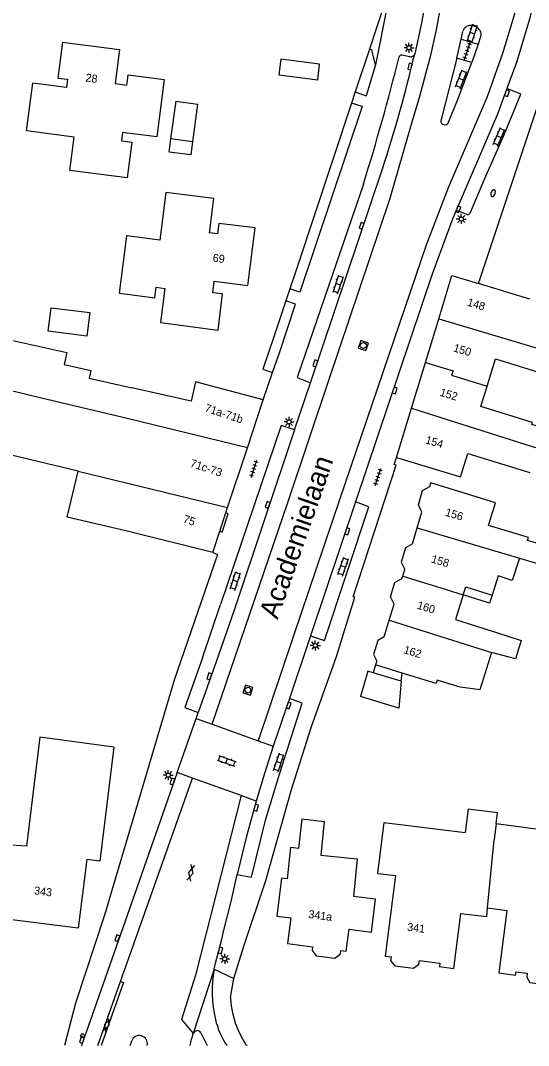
# Model space of a CAD drawing. Extents: x 131000 to 133014, y 396499 to 399001.
# Drawn here: x 131986.7 to 132050.1, y 396500 to 396628 of the extents above; entities that cross this region are included whole.
import ezdxf

# ---------------------------------------------------------------- set-up
doc = ezdxf.new("R2010")
doc.units = 0
for name, color, linetype in [('gg-afsc-erfafscheiding', 7, 'Continuous'), ('gg-afsc-hekwerk', 7, 'Continuous'), ('gg-anno-huisnummerreeks BGT', 7, 'Continuous'), ('gg-anno-openbare ruimte label', 7, 'Continuous'), ('gg-bbg-bijgebouw', 7, 'Continuous'), ('gg-bbg-gedigitaliseerde bebouwing', 7, 'Continuous'), ('gg-bbg-gedigitaliseerde bijgebouw', 7, 'Continuous'), ('gg-bbg-hoofdgebouw', 7, 'Continuous'), ('gg-bbg-luifel en loopbrug', 7, 'Continuous'), ('gg-bbg-tussenscheiding', 7, 'Continuous'), ('gg-knt-verharding', 7, 'Continuous'), ('gg-knt-verharding nz', 7, 'Continuous'), ('gt-grn-groengrens', 7, 'Continuous'), ('gt-grn-weggrens', 7, 'Continuous'), ('gt-symb-brandkraan', 7, 'Continuous'), ('gt-symb-drukknoppaal', 7, 'Continuous'), ('gt-symb-gesloten verharding', 7, 'Continuous'), ('gt-symb-klinker verharding', 7, 'Continuous'), ('gt-symb-kolk', 7, 'Continuous'), ('gt-symb-lichtmast', 7, 'Continuous'), ('gt-symb-rioolschacht', 7, 'Continuous'), ('gt-symb-tegel verharding', 7, 'Continuous')]:
    doc.layers.add(name, color=color, linetype=linetype)

# ---------------------------------------------------------------- blocks, each defined once
blk = doc.blocks.new('gt0-KL1')
at = {"layer": 'gt-symb-klinker verharding'}
for p, q in [((-1.15, 0.3), (1.15, 0.3)), ((-1, -0.3), (-1, 0.3)), ((-0.5, 0.3), (-0.5, 0.45)), ((0, -0.3), (0, 0.3)), ((0.5, 0.3), (0.5, 0.45)), ((1, -0.3), (1, 0.3)), ((-1.15, -0.3), (1.15, -0.3)), ((-0.5, -0.45), (-0.5, -0.3)), ((0.5, -0.45), (0.5, -0.3))]:
    blk.add_line(p, q, dxfattribs=at)
blk = doc.blocks.new('gt0-TEG1')
at = {"layer": 'gt-symb-tegel verharding'}
for p, q in [((-1.12, 0), (1.12, 0)), ((-0.9, -0.25), (-0.9, 0.25)), ((-0.45, -0.25), (-0.45, 0.25)), ((0, -0.25), (0, 0.25)), ((0.45, -0.25), (0.45, 0.25)), ((0.9, -0.25), (0.9, 0.25))]:
    blk.add_line(p, q, dxfattribs=at)
blk = doc.blocks.new('gt0-KOLK')
at = {"layer": 'gt-symb-kolk'}
blk.add_lwpolyline([(0, 0), (0.38, 0), (0.38, 0.4), (-0.38, 0.4), (-0.38, 0), (0, 0)], dxfattribs=at)
blk = doc.blocks.new('gt0-LMAST')
at = {"layer": 'gt-symb-lichtmast'}
for p, q in [((-0.18, 0.17), (-0.45, 0.44)), ((-0.01, 0.25), (-0.01, 0.62)), ((0.17, 0.17), (0.44, 0.44)), ((-0.26, 0), (-0.63, 0)), ((-0.18, -0.18), (-0.45, -0.45)), ((-0.01, -0.25), (-0.01, -0.63)), ((0.44, -0.45), (0.17, -0.18)), ((0.24, 0), (0.62, 0))]:
    blk.add_line(p, q, dxfattribs=at)
blk.add_circle((-0.01, 0), 0.25, dxfattribs=at)
blk = doc.blocks.new('gt0-BR')
at = {"layer": 'gt-symb-brandkraan'}
for centre, radius, start, end in [((-0.24, 0), 0.206, 107.5669, 252.4331), ((0.6, -2.66), 3, 106.892, 107.5669), ((0, -0.69), 0.938, 73.108, 106.892), ((-0.6, -2.66), 3, 72.4331, 73.108), ((0.24, 0), 0.206, 287.567, 72.4331), ((0.6, 2.66), 3, 252.4331, 253.108), ((0, 0.69), 0.938, 253.108, 286.8921), ((-0.6, 2.66), 3, 286.8921, 287.567)]:
    blk.add_arc(centre, radius, start, end, dxfattribs=at)
blk = doc.blocks.new('gt0-RS')
at = {"layer": 'gt-symb-rioolschacht'}
blk.add_lwpolyline([(-0.5, -0.5), (0.5, -0.5), (0.5, 0.5), (-0.5, 0.5)], close=True, dxfattribs=at)
blk.add_circle((0, 0), 0.375, dxfattribs=at)
blk = doc.blocks.new('gt0-GESVH1')
at = {"layer": 'gt-symb-gesloten verharding'}
for p, q in [((-0.99, -0.26), (0.01, 0.24)), ((0.01, -0.26), (-0.99, 0.24)), ((0.01, 0.24), (1.01, -0.26)), ((1.01, 0.24), (0.01, -0.26))]:
    blk.add_line(p, q, dxfattribs=at)
blk = doc.blocks.new('gt0-DPAAL')
at = {"layer": 'gt-symb-drukknoppaal'}
blk.add_circle((0, 0), 0.25, dxfattribs=at)

msp = doc.modelspace()

# ---------------------------------------------------------------- linework, layer by layer
at = {"layer": 'gg-afsc-erfafscheiding'}
msp.add_line((132018.33, 396588.5), (132016.97, 396584.45), dxfattribs=at)
msp.add_lwpolyline([(132010.7, 396561.57), (132011.28, 396561.33), (132005.9, 396545.61), (131997.18, 396516.29), (131993.58, 396505.29), (131992.19, 396500)], dxfattribs=at)
at = {"layer": 'gg-afsc-hekwerk'}
for p, q in [((132032.15, 396630.14), (132030.27, 396624.45)), ((132030.27, 396624.45), (132028.5, 396619.11)), ((132028.5, 396619.11), (132028.03, 396617.69)), ((132028.03, 396617.69), (132021.12, 396596.85)), ((132021.12, 396596.85), (132020.34, 396594.51)), ((132020.34, 396594.51), (132019.83, 396592.99)), ((132019.83, 396592.99), (132018.33, 396588.5))]:
    msp.add_line(p, q, dxfattribs=at)
at = {"layer": 'gg-bbg-bijgebouw'}
for p, q in [((132005.49, 396613.24), (132006.12, 396617.93)), ((132008.19, 396612.87), (132005.49, 396613.24)), ((132030.09, 396546.76), (132029.14, 396543.57))]:
    msp.add_line(p, q, dxfattribs=at)
for points in [[(132023.81, 396620.62), (132024.05, 396622.56), (132019.21, 396623.19), (132018.96, 396621.25), (132023.81, 396620.62)], [(132006.12, 396617.93), (132008.82, 396617.57), (132008.19, 396612.87)]]:
    msp.add_lwpolyline(points, dxfattribs=at)
at = {"layer": 'gg-bbg-gedigitaliseerde bebouwing'}
for p, q in [((132048.51, 396593.76), (132043.88, 396595.17)), ((132050.32, 396593.2), (132048.51, 396593.76)), ((132044.2, 396579.79), (132044.98, 396582.33)), ((131993.88, 396571.72), (131985.05, 396573.86)), ((132046.35, 396558.65), (132045.58, 396556.25)), ((132034.34, 396546.52), (132031.04, 396547.54)), ((132038.6, 396545.2), (132034.34, 396546.52))]:
    msp.add_line(p, q, dxfattribs=at)
for points in [[(131985.75, 396588.06), (131992.47, 396586.54), (131992.14, 396585.07), (131995.47, 396584.32), (131995.26, 396583.35), (132000.6, 396582.14)], [(132044.98, 396582.33), (132046.03, 396585.76), (132052.48, 396583.78)], [(132017.01, 396580.62), (132008.54, 396582.9), (132007.99, 396580.47), (132000.6, 396582.14)], [(132052.15, 396574.34), (132052.92, 396576.85), (132050.57, 396577.57), (132050.65, 396577.81), (132044.2, 396579.79)], [(132033.67, 396573.44), (132041.65, 396571.01), (132042.54, 396573.93), (132050.32, 396571.55)], [(132010.7, 396561.57), (132000, 396564.22), (131992.53, 396565.98), (131993.88, 396571.72)], [(132049, 396560.85), (132051.57, 396560.1), (132052.28, 396562.39), (132050.02, 396563.09), (132050.13, 396563.43), (132045.16, 396564.96), (132046.03, 396567.78), (132037.93, 396570.28)], [(132049, 396560.85), (132048.11, 396558.08), (132046.35, 396558.65)], [(132041.99, 396556.28), (132042.32, 396557.3), (132045.58, 396556.25)], [(132041.99, 396556.28), (132041.01, 396553.22), (132046.15, 396551.57)], [(132046.15, 396551.57), (132049.23, 396550.57), (132048.5, 396548.3), (132045.53, 396549.09)], [(132045.53, 396549.09), (132044.05, 396544.42), (132041.6, 396544.74), (132038.74, 396545.63), (132038.6, 396545.2)], [(131998.36, 396537.25), (131989.12, 396538.51), (131987.45, 396524.89), (131985.48, 396525.02), (131984.27, 396515.88)], [(132046.1, 396527.74), (132046.27, 396529.07), (132042.6, 396529.52), (132042.24, 396526.61)], [(132021.85, 396528.29), (132024.6, 396527.96), (132024.2, 396523.76), (132028.72, 396523.33), (132028.27, 396518.62)], [(132031.33, 396521.49), (132032.12, 396527.85), (132042.24, 396526.61)], [(132046.1, 396527.74), (132055.77, 396526.43), (132055.67, 396525.67)]]:
    msp.add_lwpolyline(points, dxfattribs=at)
at = {"layer": 'gg-bbg-gedigitaliseerde bijgebouw'}
for p, q in [((132030.74, 396546.56), (132030.09, 396546.76)), ((132034.24, 396545.5), (132030.74, 396546.56))]:
    msp.add_line(p, q, dxfattribs=at)
for points in [[(131990.14, 396589.2), (131990.51, 396592.14), (131995.36, 396591.53), (131994.99, 396588.59), (131990.14, 396589.2)], [(132034.24, 396545.5), (132033.93, 396542.15), (132029.14, 396543.57)]]:
    msp.add_lwpolyline(points, dxfattribs=at)
at = {"layer": 'gg-bbg-hoofdgebouw'}
for p, q in [((132037.28, 396585.31), (132038.93, 396590.74)), ((132035.54, 396579.6), (132037.28, 396585.31)), ((132015.03, 396574.65), (132017.01, 396580.62)), ((132033.67, 396573.44), (132035.54, 396579.6)), ((132012.56, 396567.18), (132015.03, 396574.65)), ((132037.8, 396569.83), (132037.93, 396570.28)), ((132012.33, 396566.51), (132012.56, 396567.18)), ((132036.25, 396564.67), (132036.83, 396566.61)), ((132011.58, 396564.23), (132012.33, 396566.51)), ((132010.7, 396561.57), (132011.58, 396564.23)), ((132035.64, 396562.66), (132036.25, 396564.67)), ((132034.43, 396558.62), (132034.68, 396559.45)), ((132034.33, 396558.32), (132034.43, 396558.62)), ((132032.75, 396553.12), (132033.36, 396555.14)), ((132032.11, 396551.04), (132032.75, 396553.12))]:
    msp.add_line(p, q, dxfattribs=at)
for points in [[(131991.95, 396625.32), (131991.36, 396620.83), (131992.58, 396620.67), (131992.45, 396619.64), (131988.24, 396620.19)], [(131991.95, 396625.32), (131999.05, 396624.38), (131998.5, 396620.14), (131999.97, 396619.95), (132000, 396620.17)], [(132000, 396620.17), (132000.14, 396621.22), (132004.64, 396620.64), (132003.71, 396613.47), (132000, 396613.95)], [(132000, 396608.35), (131992.86, 396609.27), (131993.41, 396613.44), (131987.45, 396614.24), (131988.24, 396620.19)], [(132000, 396613.95), (131999.42, 396614.02), (131999.29, 396613), (132000, 396612.91)], [(132000, 396612.91), (132000.61, 396612.83), (132000.03, 396608.35), (132000, 396608.35)], [(132000, 396593.83), (132003.49, 396593.39), (132003.65, 396594.69), (132004.71, 396594.56), (132004.16, 396590.29), (132011.36, 396589.36), (132011.92, 396593.86), (132010.72, 396594.02), (132010.9, 396595.45), (132015.1, 396594.92), (132016.01, 396602.11), (132011.48, 396602.68), (132011.31, 396601.37), (132010.29, 396601.5), (132010.83, 396605.78), (132004.86, 396606.54), (132004.1, 396600.59), (132000, 396601.11)], [(132000, 396601.11), (131999.93, 396601.12), (131999.01, 396593.96), (132000, 396593.83)], [(132038.93, 396590.74), (132040.58, 396596.18), (132043.88, 396595.17)], [(132036.83, 396566.61), (132036.38, 396567.52), (132036.91, 396569.31), (132037.8, 396569.83)], [(132035.64, 396562.66), (132034.77, 396562.15), (132034.23, 396560.36), (132034.68, 396559.45)], [(132033.36, 396555.14), (132032.91, 396556.04), (132033.45, 396557.82), (132034.33, 396558.32)], [(132032.11, 396551.04), (132031.32, 396550.57), (132030.8, 396548.84), (132031.19, 396548.02), (132031.04, 396547.54)], [(131998.36, 396537.25), (131996.61, 396523.04), (131994.97, 396523.24), (131993.89, 396514.65), (131984.27, 396515.88)], [(132021.85, 396528.29), (132021.4, 396524.61), (132020.43, 396524.72), (132019.99, 396520.81), (132019.31, 396520.9), (132018.7, 396516.17), (132020.46, 396515.96), (132020.04, 396512.73), (132023.16, 396512.33), (132023.1, 396511.87), (132023.63, 396511.21), (132025.97, 396510.9), (132026.64, 396511.46), (132026.69, 396511.88), (132027.38, 396511.79), (132027.74, 396514.51), (132030.51, 396514.15), (132031.04, 396518.26), (132028.27, 396518.62)], [(132031.33, 396521.49), (132033.52, 396521.22), (132032.25, 396511.15), (132032.98, 396511.06), (132032.92, 396510.6), (132033.43, 396509.95), (132035.78, 396509.64), (132036.46, 396510.16), (132036.52, 396510.61), (132039.07, 396510.29), (132039.02, 396509.87), (132040.83, 396509.62), (132041.67, 396516.48), (132044.92, 396516.11), (132045.03, 396517.18)], [(132045.03, 396517.18), (132047.42, 396516.87), (132046.43, 396509.06), (132048.53, 396508.8), (132048.59, 396509.2), (132049.98, 396509.03), (132049.91, 396508.55), (132050.32, 396507.85), (132052.45, 396507.58), (132053.13, 396508.14), (132053.19, 396508.62), (132053.56, 396508.57)]]:
    msp.add_lwpolyline(points, dxfattribs=at)
at = {"layer": 'gg-bbg-luifel en loopbrug'}
for p, q in [((132031.04, 396547.54), (132030.74, 396546.56)), ((132034.24, 396545.5), (132034.34, 396546.52))]:
    msp.add_line(p, q, dxfattribs=at)
for points in [[(132008.19, 396612.87), (132007.97, 396611.23), (132005.27, 396611.59), (132005.49, 396613.24)], [(132045.58, 396556.25), (132045.25, 396555.23), (132041.99, 396556.28)]]:
    msp.add_lwpolyline(points, dxfattribs=at)
at = {"layer": 'gg-bbg-tussenscheiding'}
for p, q in [((132038.93, 396590.74), (132058.98, 396584.76)), ((132035.54, 396579.6), (132049.81, 396575.07)), ((132049.81, 396575.07), (132052.15, 396574.34)), ((131993.88, 396571.72), (132012.56, 396567.18)), ((132036.25, 396564.67), (132049, 396560.85)), ((132046.1, 396527.74), (132045.85, 396525.69)), ((132045.03, 396517.18), (132045.85, 396525.69))]:
    msp.add_line(p, q, dxfattribs=at)
for points in [[(132037.28, 396585.31), (132040.73, 396584.26), (132040.51, 396583.7), (132044.98, 396582.33)], [(132015.03, 396574.65), (132000, 396578.32), (131988.44, 396581.05), (131980.92, 396582.88)], [(132034.43, 396558.62), (132039.19, 396557.18), (132041.99, 396556.28)], [(132032.75, 396553.12), (132045.27, 396549.17), (132045.39, 396549.13), (132045.53, 396549.09)]]:
    msp.add_lwpolyline(points, dxfattribs=at)
at = {"layer": 'gg-knt-verharding'}
for p, q in [((132032.53, 396630), (132031.04, 396622.46)), ((132043.17, 396627.37), (132043.52, 396627.25)), ((132041.18, 396623.32), (132041.74, 396625.7)), ((132041.74, 396625.7), (132041.95, 396626.66)), ((132041.74, 396625.7), (132043.85, 396625.05)), ((132044.16, 396625.99), (132043.85, 396625.05)), ((132043.85, 396625.05), (132043.06, 396622.75)), ((132035.32, 396623.48), (132034.33, 396623.69)), ((132041.18, 396623.32), (132039.21, 396615.64)), ((132043.06, 396622.75), (132041.18, 396623.32)), ((132031.04, 396622.46), (132029.86, 396618.6)), ((132028.5, 396619.11), (132029.86, 396618.6)), ((132043.88, 396595.17), (132052.18, 396620.04)), ((132029.35, 396617.27), (132028.03, 396617.69)), ((132022.91, 396582.78), (132031.91, 396609.5)), ((132042.86, 396603.96), (132044.65, 396608.19)), ((132041.55, 396604.18), (132042.5, 396603.79)), ((132016.97, 396584.45), (132018.17, 396584.05)), ((132017.01, 396580.62), (132018.17, 396584.05)), ((132020.93, 396576.88), (132022.91, 396582.78)), ((132028.54, 396567.9), (132022.9, 396551.15)), ((132009.43, 396548.42), (132011.66, 396555.06)), ((132022.9, 396551.15), (132020.27, 396543.33)), ((132020.27, 396543.33), (132018.27, 396537.39)), ((132008.64, 396540.85), (132008.9, 396541.6)), ((132006.26, 396534.09), (132008.64, 396540.85)), ((132008.64, 396540.85), (132010.63, 396540.13)), ((132010.63, 396540.13), (132016.38, 396538.07)), ((132016.38, 396538.07), (132018.27, 396537.39)), ((132008.18, 396533.4), (132006.26, 396534.09)), ((132014.24, 396531.21), (132008.18, 396533.4)), ((132016.14, 396530.53), (132014.24, 396531.21)), ((131996.37, 396500), (131999.17, 396508)), ((132012.92, 396505.98), (132013.34, 396508.36)), ((132009.2, 396501.57), (132010, 396500)), ((132000.38, 396500), (132000.58, 396500.58)), ((131994.32, 396500), (131994.32, 396500.01)), ((132002.51, 396500), (132002.52, 396500.02))]:
    msp.add_line(p, q, dxfattribs=at)
for points in [[(132038.67, 396638.29), (132038.38, 396636.3), (132036.75, 396627.51), (132035.93, 396623.87)], [(132050.69, 396630.01), (132050.42, 396628.88), (132050.25, 396628.18), (132048.68, 396622.89), (132047.44, 396619.52)], [(132040.16, 396615.31), (132041.28, 396618.08), (132043.06, 396622.75)], [(132047.44, 396619.52), (132046.26, 396616.31), (132040.96, 396603.99)], [(132044.65, 396608.19), (132047.07, 396613.64), (132049.19, 396618.8), (132047.44, 396619.52)], [(132029.35, 396617.27), (132021.58, 396594.09), (132020.34, 396594.51)], [(132029.54, 396607.59), (132021.24, 396583.41), (132022.91, 396582.78)], [(132040.96, 396603.99), (132040.68, 396603.33), (132038.11, 396596.33), (132028.54, 396567.9)], [(132018.17, 396584.05), (132019.04, 396586.49), (132021.02, 396592.59), (132019.83, 396592.99)], [(132020.93, 396576.88), (132013.36, 396554.39), (132011.11, 396547.91), (132008.9, 396541.6)], [(132020.93, 396576.88), (132019.26, 396577.42), (132011.66, 396555.06)], [(132013.34, 396508.36), (132014.55, 396512.3), (132017.32, 396520.61), (132020.55, 396531.96), (132023.01, 396539.73), (132026.14, 396548.58), (132028.45, 396555.99), (132028.25, 396556.05), (132033.62, 396572.46), (132033.38, 396572.57), (132033.67, 396573.44)], [(132022.9, 396551.15), (132024.66, 396550.6), (132030.21, 396567.29), (132028.54, 396567.9)], [(132011.58, 396564.23), (132011.88, 396564.13), (132012.63, 396566.41), (132012.33, 396566.51)], [(132009.43, 396548.42), (132007.23, 396542.23), (132008.9, 396541.6)], [(132013.75, 396521.36), (132015.53, 396521.04), (132017.31, 396528.14), (132019.02, 396533.89), (132021.87, 396542.76), (132020.27, 396543.33)], [(132006.26, 396534.09), (132000, 396516.25), (131994.32, 396500.01)], [(132016.14, 396530.53), (132014.88, 396525.96), (132013.75, 396521.36)], [(132010.88, 396509.52), (132011.04, 396510.27), (132011.8, 396513.12), (132012.11, 396514.57), (132013.01, 396517.99), (132013.75, 396521.36)], [(131999.17, 396508), (131999.57, 396507.85), (131996.78, 396500)], [(132014.93, 396500.06), (132014.62, 396500.52), (132014.29, 396501.07)], [(132014.93, 396500.06), (132014.95, 396500.03), (132014.97, 396500)]]:
    msp.add_lwpolyline(points, dxfattribs=at)
for centre, radius, start, end in [((132042.91, 396626.42), 0.989, 74.664, 165.732), ((132043.18, 396626.28), 1.03, 343.4495, 70.4058), ((131727.23, 396700.78), 316.34, 342.868, 345.8534), ((131858.69, 396665.71), 182.11, 342.0211, 346.7177), ((132034.29, 396623.36), 0.332, 83.7544, 161.0183), ((132035.4, 396624.02), 0.548, 261.4454, 344.2245), ((132039.65, 396615.47), 0.47, 158.2753, 251.8596), ((132039.68, 396615.51), 0.523, 250.1176, 337.3232), ((132041.36, 396603.76), 0.463, 66.5992, 150.388), ((132042.56, 396604.11), 0.329, 257.9445, 332.4883), ((132026.28, 396506.76), 15.64, 169.8328, 192.9303), ((132023.76, 396506.35), 10.84, 181.98, 209.1825), ((132020.19, 396505.32), 9.38, 192.6816, 214.5569), ((132017.09, 396498.21), 9.42, 159.5926, 169.0633), ((132008.75, 396501.32), 0.518, 28.9591, 159.5676), ((132001.53, 396500.23), 1.01, 347.6727, 160.0544)]:
    msp.add_arc(centre, radius, start, end, dxfattribs=at)
at = {"layer": 'gg-knt-verharding nz'}
for p, q in [((131999.17, 396508), (132008.18, 396533.4)), ((131994.32, 396500.01), (131994.36, 396500))]:
    msp.add_line(p, q, dxfattribs=at)
for points in [[(132010.63, 396540.13), (132020.08, 396567.8), (132025.24, 396583.24), (132032.82, 396605.71), (132035.62, 396615.36), (132036.58, 396618.57), (132038, 396623.87), (132038.64, 396626.87), (132040.64, 396637.92)], [(132049.98, 396636.01), (132049.69, 396634.4), (132048.46, 396629.11), (132046.9, 396623.88), (132044.98, 396618.47), (132040.09, 396607.12), (132037.41, 396600.07), (132026.55, 396568.15), (132020.79, 396551.15), (132016.38, 396538.07)], [(132018.27, 396537.39), (132017.17, 396533.97), (132016.14, 396530.53)], [(132014.24, 396531.21), (132008.56, 396508.79), (132006.81, 396503.24), (132008.27, 396501.5)]]:
    msp.add_lwpolyline(points, dxfattribs=at)
at = {"layer": 'gt-grn-groengrens'}
msp.add_lwpolyline([(132031.04, 396622.46), (132030.58, 396624.35), (132030.27, 396624.45)], dxfattribs=at)
at = {"layer": 'gt-grn-weggrens'}
for q in [(132008.27, 396501.5), (132013.34, 396508.36)]:
    msp.add_line((132010.88, 396509.52), q, dxfattribs=at)

# ---------------------------------------------------------------- block references
at = {"layer": 'gt-symb-brandkraan', "rotation": 71.03974891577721}
msp.add_blockref('gt0-BR', (132045.72, 396606.45), dxfattribs=at)
at = {"layer": 'gt-symb-drukknoppaal', "rotation": -7.120011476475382}
msp.add_blockref('gt0-DPAAL', (131994.44, 396501.21), dxfattribs=at)
at = {"layer": 'gt-symb-gesloten verharding'}
for p, rotation in [((132007.96, 396521.55), 75.40804379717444), ((131997.49, 396502.58), -109.57672556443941)]:
    msp.add_blockref('gt0-GESVH1', p, dxfattribs=dict(at, rotation=rotation))
at = {"layer": 'gt-symb-klinker verharding'}
for p, rotation in [((132043.13, 396626.41), 72.36228444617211), ((132041.73, 396620.68), 69.15573557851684), ((132046.46, 396613.48), 66.74124066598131), ((132026.38, 396595.06), 71.40202220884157), ((132026.99, 396559.82), 71.40202220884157), ((132013.53, 396558.02), 72.18111108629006), ((132012.46, 396535.54), -19.811811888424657), ((132018.94, 396535.36), 71.40202220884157)]:
    msp.add_blockref('gt0-KL1', p, dxfattribs=dict(at, rotation=rotation))
at = {"layer": 'gt-symb-kolk'}
for p, rotation in [((132035.54, 396622.23), 76.17220496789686), ((132047.26, 396619.02), -110.17394494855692), ((132041.18, 396604.51), -113.33404127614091), ((132029.49, 396602.32), 71.45633066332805), ((132023.71, 396585.13), 71.40202221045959), ((132033.25, 396581.88), -108.67058341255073), ((132017.76, 396567.46), 71.45633066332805), ((132027.32, 396564.28), -108.543669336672), ((132010.45, 396546.04), 70.60447167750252), ((132020, 396542.52), -108.60337526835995), ((132005.85, 396532.91), 70.67751762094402), ((132015.91, 396529.74), -105.84308211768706), ((131998.99, 396513.35), 70.67751762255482), ((132011.48, 396511.93), -104.95356475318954), ((131994.55, 396500.66), 70.96692019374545)]:
    msp.add_blockref('gt0-KOLK', p, dxfattribs=dict(at, rotation=rotation))
at = {"layer": 'gt-symb-lichtmast'}
for p in [(132035.22, 396624.61), (132020.24, 396577.88), (132005.16, 396533.76), (132012.21, 396510.82)]:
    msp.add_blockref('gt0-LMAST', p, dxfattribs=at)
at = {"layer": 'gt-symb-lichtmast', "rotation": 90}
for p in [(132041.74, 396603.23), (132023.51, 396549.96)]:
    msp.add_blockref('gt0-LMAST', p, dxfattribs=at)
at = {"layer": 'gt-symb-rioolschacht'}
for p, rotation in [((132029.51, 396587.42), 71.32941658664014), ((132015.09, 396544.38), 71.45633066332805)]:
    msp.add_blockref('gt0-RS', p, dxfattribs=dict(at, rotation=rotation))
at = {"layer": 'gt-symb-tegel verharding'}
for p, rotation in [((132042.5, 396624.21), 70.85862620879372), ((132015.85, 396572.02), 71.87318748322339), ((132031.35, 396570.99), 71.87318748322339)]:
    msp.add_blockref('gt0-TEG1', p, dxfattribs=dict(at, rotation=rotation))

# ---------------------------------------------------------------- texts
at = {"layer": 'gg-anno-huisnummerreeks BGT'}
for s, rotation, p in [('28', 352.5, (131994.77, 396620.41)), ('69', 352.8, (132010.66, 396597.9)), ('148', 343.1, (132042.4, 396592.42)), ('150', 343.1, (132040.67, 396586.72)), ('152', 343.1, (132038.98, 396581.17)), ('71a-71b', 341.7, (132009.63, 396579.22)), ('154', 343.1, (132037.18, 396575.23)), ('71c-73', 341.7, (132007.8, 396572.31)), ('156', 343.3, (132039.66, 396566.18)), ('75', 341.6, (132006.92, 396565.35)), ('158', 343.3, (132037.91, 396560.35)), ('160', 343, (132036.15, 396554.57)), ('162', 343, (132034.46, 396549.02)), ('343', 352.7, (131988.35, 396518.89)), ('341a', 352.7, (132022.61, 396515.93)), ('341', 352.8, (132034.94, 396514.34))]:
    msp.add_text(s, height=1, rotation=rotation, dxfattribs=at).set_placement(p)
at = {"layer": 'gg-anno-openbare ruimte label'}
msp.add_text('Academielaan', height=2.5, rotation=70.7, dxfattribs=at).set_placement((132018.8, 396553.12))

doc.saveas('drawing.dxf')
